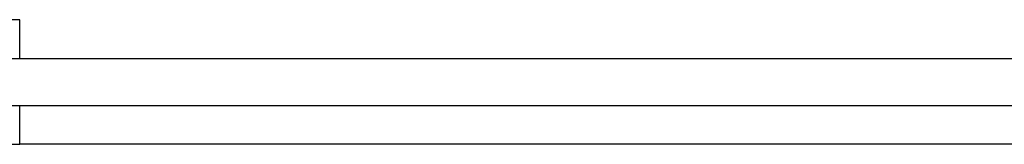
# Model space of a CAD drawing. Header units: inches. Extents: x 5 to 1128, y -85 to 748.
# Tile 604 of 656: x 624.13 to 655.79, y 552.44 to 556.44. Entities that reach past the tile are written whole.
import ezdxf

# ---------------------------------------------------------------- set-up
doc = ezdxf.new("R2010")
doc.units = ezdxf.units.IN
doc.header["$LTSCALE"] = 32
doc.header["$MEASUREMENT"] = 0
doc.layers.add('Visible (ANSI)', color=7, linetype='Continuous', lineweight=30)

msp = doc.modelspace()

# ---------------------------------------------------------------- linework, layer by layer
at = {"layer": 'Visible (ANSI)'}
for p, q in [((624.12563, 556.43978), (620.12563, 556.43978)), ((624.12563, 555.18978), (624.12563, 556.43978)), ((621.37563, 555.18978), (762.65563, 555.18978)), ((621.37563, 553.68978), (764.15563, 553.68978)), ((624.12563, 552.43978), (624.12563, 553.68978)), ((620.12563, 552.43978), (624.12563, 552.43978)), ((675.95313, 552.43978), (624.12563, 552.43978))]:
    msp.add_line(p, q, dxfattribs=at)

doc.saveas('drawing.dxf')
